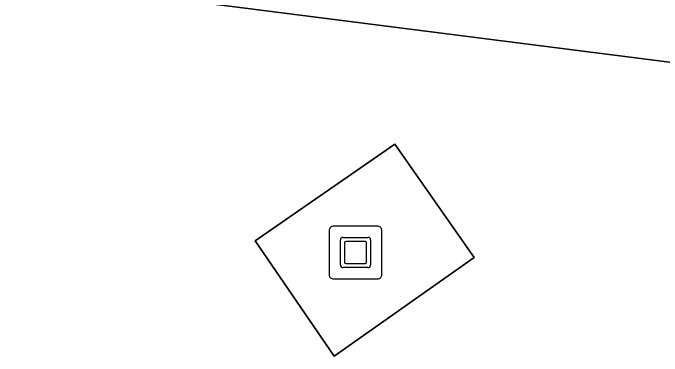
# Model space of a CAD drawing. Extents: x 160663 to 161506, y 382245 to 383291.
# Drawn here: x 160870.16 to 160882.5, y 383223.68 to 383230.2 of the extents above; entities that cross this region are included whole.
import ezdxf

# ---------------------------------------------------------------- set-up
doc = ezdxf.new("R2010")
doc.units = 0
for name, color, linetype in [('IMGEO_Kunstobject', 7, 'Continuous'), ('IMGEO_Parkeervlak_open', 7, 'Continuous'), ('IMGEO_Terreindeel_open', 7, 'Continuous'), ('IMGEO_Voetgangersgebied_open', 7, 'Continuous')]:
    doc.layers.add(name, color=color, linetype=linetype)

msp = doc.modelspace()

# ---------------------------------------------------------------- linework, layer by layer
at = {"layer": 'IMGEO_Kunstobject'}
for p, q in [((160876.173, 383226.059), (160876.173, 383225.218)), ((160876.173, 383226.059), (160876.173, 383225.218)), ((160877.089, 383226.143), (160876.248, 383226.143)), ((160877.089, 383226.143), (160876.248, 383226.143)), ((160877.173, 383225.227), (160877.173, 383226.068)), ((160877.173, 383225.227), (160877.173, 383226.068)), ((160876.437, 383225.931), (160876.911, 383225.931)), ((160876.387, 383225.407), (160876.387, 383225.881)), ((160876.467, 383225.831), (160876.467, 383225.457)), ((160876.861, 383225.851), (160876.487, 383225.851)), ((160876.881, 383225.457), (160876.881, 383225.831)), ((160876.961, 383225.881), (160876.961, 383225.407)), ((160876.487, 383225.437), (160876.861, 383225.437)), ((160876.911, 383225.357), (160876.437, 383225.357)), ((160876.257, 383225.143), (160877.098, 383225.143)), ((160876.257, 383225.143), (160877.098, 383225.143))]:
    msp.add_line(p, q, dxfattribs=at)
for centre, radius, start, end in [((160876.251, 383226.065), 0.0779, 92.4484, 184.2845), ((160876.251, 383226.065), 0.0779, 92.4484, 184.2845), ((160877.095, 383226.065), 0.0779, 2.4484, 94.2845), ((160877.095, 383226.065), 0.0779, 2.4484, 94.2845), ((160876.437, 383225.881), 0.05, 90, 180), ((160876.911, 383225.881), 0.05, 360, 90), ((160876.487, 383225.831), 0.02, 90, 180), ((160876.861, 383225.831), 0.02, 360, 90), ((160876.487, 383225.457), 0.02, 180, 270), ((160876.861, 383225.457), 0.02, 270, 0), ((160876.437, 383225.407), 0.05, 180, 270), ((160876.911, 383225.407), 0.05, 270, 0), ((160876.251, 383225.221), 0.0779, 182.4484, 274.2845), ((160876.251, 383225.221), 0.0779, 182.4484, 274.2845), ((160877.095, 383225.221), 0.0779, 272.4484, 4.2845), ((160877.095, 383225.221), 0.0779, 272.4484, 4.2845)]:
    msp.add_arc(centre, radius, start, end, dxfattribs=at)
at = {"layer": 'IMGEO_Parkeervlak_open'}
msp.add_lwpolyline([(160871.009, 383233.384), (160870.69, 383230.787), (160885.083, 383228.95), (160885.343, 383231.216), (160885.381, 383231.552)], close=True, dxfattribs=at)
at = {"layer": 'IMGEO_Terreindeel_open'}
msp.add_lwpolyline([(160876.27, 383223.676), (160878.93, 383225.551), (160877.42, 383227.702), (160874.767, 383225.864)], close=True, dxfattribs=at)
at = {"layer": 'IMGEO_Voetgangersgebied_open'}
msp.add_lwpolyline([(160894.729, 383230.36), (160885.381, 383231.552), (160885.343, 383231.216), (160885.083, 383228.95), (160870.69, 383230.787), (160871.009, 383233.384), (160870.16, 383233.492)], dxfattribs=at)
msp.add_lwpolyline([(160874.767, 383225.864), (160877.42, 383227.702), (160878.93, 383225.551), (160876.27, 383223.676)], close=True, dxfattribs=at)

doc.saveas('drawing.dxf')
